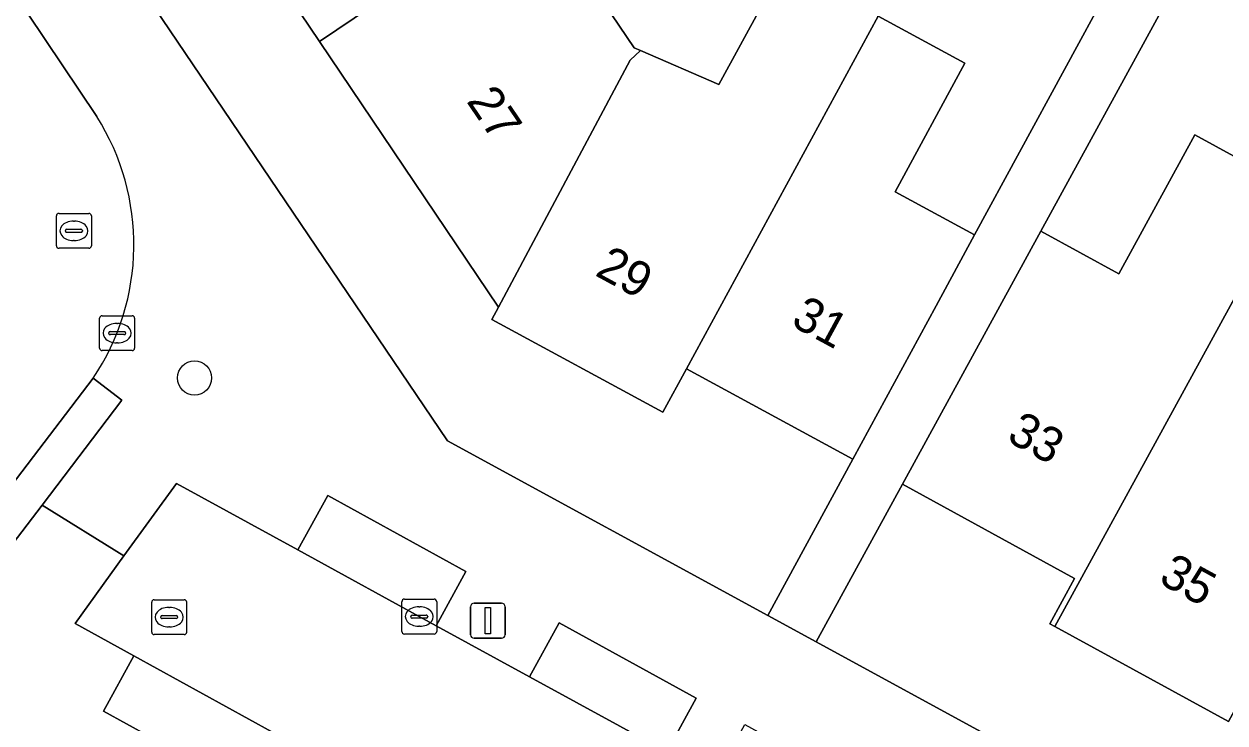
# Model space of a CAD drawing. Extents: x 158352 to 159489, y 383828 to 384603.
# Drawn here: x 158844.29 to 158878.68, y 384078.79 to 384098.81 of the extents above; entities that cross this region are included whole.
import ezdxf

# ---------------------------------------------------------------- set-up
doc = ezdxf.new("R2010")
doc.units = 0
for name, color, linetype in [('IMGEO_Boom', 7, 'Continuous'), ('IMGEO_Erf', 7, 'Continuous'), ('IMGEO_Kolk', 7, 'Continuous'), ('IMGEO_Lichtmast', 7, 'Continuous'), ('IMGEO_Pand', 7, 'Continuous'), ('IMGEO_Pand_nummerreeks', 7, 'Continuous'), ('IMGEO_Parkeervlak_open', 7, 'Continuous'), ('IMGEO_Rijbaan_lokaal_open', 7, 'Continuous'), ('IMGEO_Rioolput', 7, 'Continuous'), ('IMGEO_Voetpad_open', 7, 'Continuous')]:
    doc.layers.add(name, color=color, linetype=linetype)

msp = doc.modelspace()

# ---------------------------------------------------------------- linework, layer by layer
at = {"layer": 'IMGEO_Boom'}
msp.add_circle((158849.17, 384088.668), 0.489, dxfattribs=at)
at = {"layer": 'IMGEO_Erf'}
for points in [[(158849.719, 384102.801), (158846.757, 384107.195), (158843.795, 384111.589), (158840.833, 384115.982), (158837.804, 384120.475), (158834.976, 384118.562), (158856.419, 384086.867), (158865.594, 384081.861), (158868.026, 384086.341), (158863.257, 384088.93), (158862.58, 384087.684), (158857.686, 384090.341), (158857.879, 384090.697), (158852.748, 384098.308)], [(158888.902, 384073.704), (158883.93, 384076.424), (158880.419, 384078.345), (158879.033, 384079.103), (158878.958, 384079.144), (158878.785, 384078.828), (158873.813, 384081.548), (158873.667, 384081.628), (158874.377, 384082.925), (158869.446, 384085.623), (158866.975, 384081.108), (158906.994, 384059.275), (158909.471, 384063.815), (158905.141, 384066.184), (158904.492, 384066.539), (158904.393, 384066.593), (158903.622, 384065.185), (158898.65, 384067.905), (158898.846, 384068.264), (158898.699, 384068.344), (158898.247, 384068.591), (158893.874, 384070.984)]]:
    msp.add_lwpolyline(points, close=True, dxfattribs=at)
for points in [[(158860.483, 384100.022), (158861.759, 384098.128), (158861.946, 384098.047), (158864.19, 384097.069), (158866.05, 384100.495)], [(158868.747, 384099.031), (158871.235, 384097.68), (158869.236, 384093.999), (158871.513, 384092.763), (158875.376, 384099.88)], [(158876.954, 384099.344), (158873.413, 384092.876), (158875.645, 384091.654), (158877.822, 384095.632), (158880.667, 384094.076)]]:
    msp.add_lwpolyline(points, dxfattribs=at)
at = {"layer": 'IMGEO_Kolk'}
for p, q in [((158846.453, 384089.525), (158846.453, 384090.377)), ((158846.528, 384090.451), (158847.38, 384090.451)), ((158846.941, 384090.231), (158846.966, 384090.231)), ((158847.454, 384090.377), (158847.454, 384089.525)), ((158846.712, 384089.945), (158846.712, 384089.957)), ((158847.15, 384089.908), (158846.752, 384089.908)), ((158846.755, 384089.994), (158847.153, 384089.994)), ((158847.196, 384089.957), (158847.196, 384089.945)), ((158846.964, 384089.671), (158846.939, 384089.671)), ((158847.38, 384089.451), (158846.528, 384089.451)), ((158855.182, 384082.334), (158856.034, 384082.334)), ((158855.107, 384081.408), (158855.107, 384082.26)), ((158855.595, 384082.114), (158855.62, 384082.114)), ((158856.108, 384082.26), (158856.108, 384081.408)), ((158855.366, 384081.828), (158855.366, 384081.84)), ((158855.804, 384081.791), (158855.406, 384081.791)), ((158855.409, 384081.877), (158855.807, 384081.877)), ((158855.85, 384081.84), (158855.85, 384081.828)), ((158856.034, 384081.334), (158855.182, 384081.334)), ((158855.618, 384081.554), (158855.593, 384081.554))]:
    msp.add_line(p, q, dxfattribs=at)
for points in [[(158846.453, 384089.525), (158846.453, 384090.377)], [(158846.528, 384090.451), (158847.38, 384090.451)], [(158847.454, 384090.377), (158847.454, 384089.525)], [(158847.38, 384089.451), (158846.528, 384089.451)], [(158855.182, 384082.334), (158856.034, 384082.334)], [(158855.107, 384081.408), (158855.107, 384082.26)], [(158856.108, 384082.26), (158856.108, 384081.408)], [(158856.034, 384081.334), (158855.182, 384081.334)]]:
    msp.add_lwpolyline(points, dxfattribs=at)
for centre, radius, start, end in [((158846.53, 384090.375), 0.0765, 91.552, 178.448), ((158846.53, 384090.375), 0.0765, 91.552, 178.448), ((158847.378, 384090.375), 0.0765, 1.552, 88.448), ((158847.378, 384090.375), 0.0765, 1.552, 88.448), ((158846.752, 384089.954), 0.0403, 85.8775, 175.7526), ((158846.749, 384089.944), 0.0366, 178.938, 274.7102), ((158847.153, 384089.951), 0.043, 264.8664, 352.4533), ((158847.157, 384089.956), 0.0386, 1.7309, 96.639), ((158846.53, 384089.527), 0.0765, 181.552, 268.448), ((158846.53, 384089.527), 0.0765, 181.552, 268.448), ((158847.378, 384089.527), 0.0765, 271.552, 358.448), ((158847.378, 384089.527), 0.0765, 271.552, 358.448), ((158855.184, 384082.258), 0.0765, 91.552, 178.448), ((158855.184, 384082.258), 0.0765, 91.552, 178.448), ((158856.032, 384082.258), 0.0765, 1.552, 88.448), ((158856.032, 384082.258), 0.0765, 1.552, 88.448), ((158855.406, 384081.837), 0.0403, 85.8775, 175.7526), ((158855.403, 384081.827), 0.0366, 178.938, 274.7102), ((158855.807, 384081.834), 0.043, 264.8664, 352.4533), ((158855.811, 384081.839), 0.0386, 1.7309, 96.639), ((158855.184, 384081.41), 0.0765, 181.552, 268.448), ((158855.184, 384081.41), 0.0765, 181.552, 268.448), ((158856.032, 384081.41), 0.0765, 271.552, 358.448), ((158856.032, 384081.41), 0.0765, 271.552, 358.448)]:
    msp.add_arc(centre, radius, start, end, dxfattribs=at)
for centre, major_axis, ratio, start_param, end_param in [((158846.94, 384089.951), (-0.387, 0.002), 0.722429, 4.712389, 7.853982), ((158846.965, 384089.951), (-0.39, 0.002), 0.717154, 1.570796, 4.712389), ((158855.594, 384081.834), (-0.387, 0.002), 0.722429, 4.712389, 7.853982), ((158855.619, 384081.834), (-0.39, 0.002), 0.717154, 1.570796, 4.712389)]:
    msp.add_ellipse(centre, major_axis=major_axis, ratio=ratio, start_param=start_param, end_param=end_param, dxfattribs=at)
at = {"layer": 'IMGEO_Lichtmast'}
for p, q in [((158857.076, 384081.315), (158857.076, 384082.115)), ((158857.076, 384082.115), (158857.076, 384081.315)), ((158857.176, 384082.215), (158857.966, 384082.215)), ((158857.966, 384082.215), (158857.176, 384082.215)), ((158858.066, 384082.115), (158858.066, 384081.315)), ((158858.066, 384081.315), (158858.066, 384082.115)), ((158857.966, 384081.215), (158857.176, 384081.215)), ((158857.176, 384081.215), (158857.966, 384081.215))]:
    msp.add_line(p, q, dxfattribs=at)
msp.add_lwpolyline([(158857.496, 384082.09), (158857.646, 384082.09), (158857.646, 384081.34), (158857.496, 384081.34), (158857.496, 384082.09)], dxfattribs=at)
for centre, start, end in [((158857.176, 384082.115), 90, 180), ((158857.176, 384082.115), 90, 180), ((158857.966, 384082.115), 0, 90), ((158857.966, 384082.115), 360, 90), ((158857.176, 384081.315), 180, 270), ((158857.176, 384081.315), 180, 270), ((158857.966, 384081.315), 270, 0), ((158857.966, 384081.315), 270, 0)]:
    msp.add_arc(centre, 0.1, start, end, dxfattribs=at)
at = {"layer": 'IMGEO_Pand'}
for points in [[(158852.748, 384098.308), (158862.12, 384104.626), (158862.299, 384104.746), (158860.694, 384107.127), (158857.293, 384104.833), (158855.868, 384106.946), (158855.521, 384106.712), (158849.719, 384102.801)], [(158857.879, 384090.697), (158861.648, 384097.772), (158861.946, 384098.047), (158861.759, 384098.128), (158860.483, 384100.022), (158863.921, 384102.34), (158862.299, 384104.746), (158862.12, 384104.626), (158852.748, 384098.308)], [(158857.879, 384090.697), (158857.686, 384090.341), (158862.58, 384087.684), (158863.257, 384088.93), (158868.747, 384099.031), (158866.05, 384100.495), (158864.19, 384097.069), (158861.946, 384098.047), (158861.648, 384097.772)], [(158868.747, 384099.031), (158863.257, 384088.93), (158868.026, 384086.341), (158870.412, 384090.736), (158871.513, 384092.763), (158869.236, 384093.999), (158871.235, 384097.68)], [(158880.667, 384094.076), (158877.822, 384095.632), (158875.645, 384091.654), (158873.413, 384092.876), (158871.846, 384090.01), (158869.446, 384085.623), (158874.377, 384082.925), (158873.667, 384081.628), (158873.813, 384081.548)], [(158882.987, 384086.51), (158883.61, 384087.648), (158881.15, 384088.994), (158883.178, 384092.702), (158880.667, 384094.076), (158873.813, 384081.548), (158878.785, 384078.828), (158878.958, 384079.144)]]:
    msp.add_lwpolyline(points, close=True, dxfattribs=at)
at = {"layer": 'IMGEO_Parkeervlak_open'}
for points in [[(158856.09, 384081.571), (158856.945, 384083.124), (158852.985, 384085.305), (158852.125, 384083.742)], [(158858.762, 384080.108), (158862.693, 384077.956), (158863.54, 384079.493), (158859.614, 384081.655)], [(158851.384, 384078.533), (158847.435, 384080.706), (158846.563, 384079.122), (158850.511, 384076.948)]]:
    msp.add_lwpolyline(points, close=True, dxfattribs=at)
at = {"layer": 'IMGEO_Rijbaan_lokaal_open'}
for points in [[(158846.369, 384096.156), (158829.599, 384121.155)], [(158840.709, 384081.381), (158841.45, 384082.351), (158843.916, 384085.581), (158846.266, 384088.659)]]:
    msp.add_lwpolyline(points, dxfattribs=at)
msp.add_lwpolyline([(158857.855, 384074.969), (158861.58, 384072.918), (158862.94, 384072.168), (158866.905, 384069.985), (158870.367, 384068.078), (158874.061, 384066.057), (158876.465, 384070.414), (158875.439, 384071.005), (158874.092, 384071.714), (158870.149, 384073.873), (158868.005, 384075.047), (158864.081, 384077.196), (158862.693, 384077.956), (158858.762, 384080.108), (158856.09, 384081.571), (158852.125, 384083.742), (158848.652, 384085.644), (158847.15, 384083.569), (158845.75, 384081.634), (158847.435, 384080.706), (158851.384, 384078.533), (158852.754, 384077.778), (158856.486, 384075.723)], close=True, dxfattribs=at)
msp.add_arc((158840.577, 384092.486), 6.857, 326.0683, 32.3574, dxfattribs=at)
at = {"layer": 'IMGEO_Rioolput'}
for p, q in [((158845.215, 384092.456), (158845.215, 384093.308)), ((158845.29, 384093.382), (158846.142, 384093.382)), ((158846.216, 384093.308), (158846.216, 384092.456)), ((158845.703, 384093.162), (158845.728, 384093.162)), ((158845.474, 384092.876), (158845.474, 384092.888)), ((158845.912, 384092.839), (158845.514, 384092.839)), ((158845.517, 384092.925), (158845.915, 384092.925)), ((158845.726, 384092.602), (158845.701, 384092.602)), ((158845.958, 384092.888), (158845.958, 384092.876)), ((158846.142, 384092.382), (158845.29, 384092.382)), ((158848.019, 384082.317), (158848.871, 384082.317)), ((158847.944, 384081.391), (158847.944, 384082.243)), ((158848.432, 384082.097), (158848.457, 384082.097)), ((158848.945, 384082.243), (158848.945, 384081.391)), ((158848.203, 384081.811), (158848.203, 384081.823)), ((158848.641, 384081.774), (158848.243, 384081.774)), ((158848.246, 384081.86), (158848.644, 384081.86)), ((158848.687, 384081.823), (158848.687, 384081.811)), ((158848.871, 384081.317), (158848.019, 384081.317)), ((158848.455, 384081.537), (158848.43, 384081.537))]:
    msp.add_line(p, q, dxfattribs=at)
for points in [[(158845.215, 384092.456), (158845.215, 384093.308)], [(158845.29, 384093.382), (158846.142, 384093.382)], [(158846.216, 384093.308), (158846.216, 384092.456)], [(158846.142, 384092.382), (158845.29, 384092.382)], [(158848.019, 384082.317), (158848.871, 384082.317)], [(158847.944, 384081.391), (158847.944, 384082.243)], [(158848.945, 384082.243), (158848.945, 384081.391)], [(158848.871, 384081.317), (158848.019, 384081.317)]]:
    msp.add_lwpolyline(points, dxfattribs=at)
for centre, radius, start, end in [((158845.292, 384093.306), 0.0765, 91.552, 178.448), ((158845.292, 384093.306), 0.0765, 91.552, 178.448), ((158846.14, 384093.306), 0.0765, 1.552, 88.448), ((158846.14, 384093.306), 0.0765, 1.552, 88.448), ((158845.514, 384092.885), 0.0403, 85.8775, 175.7526), ((158845.511, 384092.875), 0.0366, 178.938, 274.7102), ((158845.915, 384092.882), 0.043, 264.8664, 352.4533), ((158845.919, 384092.887), 0.0386, 1.7309, 96.639), ((158845.292, 384092.458), 0.0765, 181.552, 268.448), ((158845.292, 384092.458), 0.0765, 181.552, 268.448), ((158846.14, 384092.458), 0.0765, 271.552, 358.448), ((158846.14, 384092.458), 0.0765, 271.552, 358.448), ((158848.021, 384082.241), 0.0765, 91.552, 178.448), ((158848.021, 384082.241), 0.0765, 91.552, 178.448), ((158848.869, 384082.241), 0.0765, 1.552, 88.448), ((158848.869, 384082.241), 0.0765, 1.552, 88.448), ((158848.243, 384081.82), 0.0403, 85.8775, 175.7526), ((158848.24, 384081.81), 0.0366, 178.938, 274.7102), ((158848.644, 384081.817), 0.043, 264.8664, 352.4533), ((158848.648, 384081.822), 0.0386, 1.7309, 96.639), ((158848.021, 384081.393), 0.0765, 181.552, 268.448), ((158848.021, 384081.393), 0.0765, 181.552, 268.448), ((158848.869, 384081.393), 0.0765, 271.552, 358.448), ((158848.869, 384081.393), 0.0765, 271.552, 358.448)]:
    msp.add_arc(centre, radius, start, end, dxfattribs=at)
for centre, major_axis, ratio, start_param, end_param in [((158845.702, 384092.882), (-0.387, 0.002), 0.722429, 4.712389, 7.853982), ((158845.727, 384092.882), (-0.39, 0.002), 0.717154, 1.570796, 4.712389), ((158848.431, 384081.817), (-0.387, 0.002), 0.722429, 4.712389, 7.853982), ((158848.456, 384081.817), (-0.39, 0.002), 0.717154, 1.570796, 4.712389)]:
    msp.add_ellipse(centre, major_axis=major_axis, ratio=ratio, start_param=start_param, end_param=end_param, dxfattribs=at)
at = {"layer": 'IMGEO_Voetpad_open'}
for points in [[(158829.599, 384121.155), (158846.369, 384096.156)], [(158866.975, 384081.108), (158865.594, 384081.861), (158856.419, 384086.867), (158834.976, 384118.562)], [(158846.266, 384088.659), (158847.093, 384088.028), (158844.803, 384085.029), (158847.15, 384083.569), (158848.652, 384085.644), (158852.125, 384083.742), (158852.985, 384085.305), (158856.945, 384083.124), (158856.09, 384081.571), (158858.762, 384080.108), (158859.614, 384081.655), (158863.54, 384079.493), (158862.693, 384077.956), (158864.081, 384077.196), (158864.933, 384078.743), (158868.852, 384076.584), (158868.005, 384075.047), (158870.149, 384073.873), (158870.994, 384075.408), (158874.932, 384073.24), (158874.092, 384071.714), (158875.439, 384071.005), (158876.28, 384072.532), (158880.245, 384070.349)], [(158850.511, 384076.948), (158846.563, 384079.122), (158847.435, 384080.706), (158845.75, 384081.634), (158847.15, 384083.569), (158844.803, 384085.029), (158842.063, 384081.44)], [(158906.994, 384059.275), (158866.975, 384081.108)]]:
    msp.add_lwpolyline(points, dxfattribs=at)
for points in [[(158868.026, 384086.341), (158865.594, 384081.861), (158866.975, 384081.108), (158869.446, 384085.623), (158871.846, 384090.01), (158873.413, 384092.876), (158876.954, 384099.344), (158881.147, 384105.332), (158895.588, 384097.676), (158896.539, 384099.436), (158891.076, 384102.332), (158880.878, 384107.738), (158875.376, 384099.88), (158871.513, 384092.763), (158870.412, 384090.736)], [(158844.803, 384085.029), (158847.093, 384088.028), (158846.266, 384088.659), (158843.916, 384085.581), (158841.45, 384082.351), (158840.709, 384081.381), (158841.536, 384080.75), (158842.063, 384081.44)]]:
    msp.add_lwpolyline(points, close=True, dxfattribs=at)
msp.add_arc((158840.577, 384092.486), 6.857, 326.0683, 32.3574, dxfattribs=at)

# ---------------------------------------------------------------- texts
at = {"layer": 'IMGEO_Pand_nummerreeks'}
for s, rotation, p in [('27', 303.9861, (158856.941, 384096.597)), ('29', 331.502, (158860.609, 384091.621)), ('31', 331.5033, (158866.217, 384090.19)), ('33', 331.3147, (158872.396, 384086.881)), ('35', 331.3177, (158876.748, 384082.815))]:
    msp.add_text(s, height=1, rotation=rotation, dxfattribs=at).set_placement(p)

doc.saveas('drawing.dxf')
